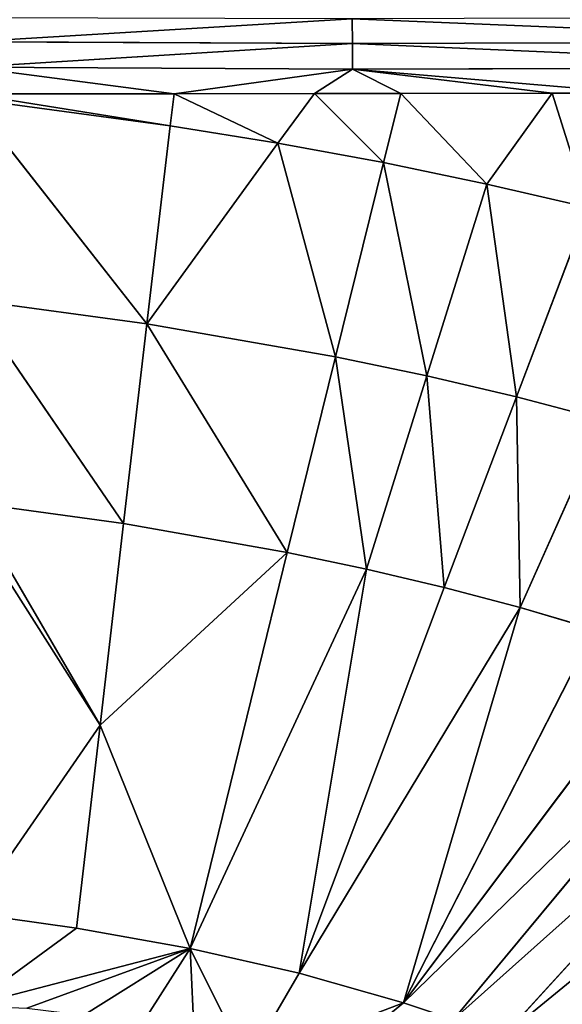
# Model space of a CAD drawing. Extents: x 0 to 500, y 0 to 390.
# Tile 616 of 656: x 252 to 271, y 225 to 259. Entities that reach past the tile are written whole.
import ezdxf

# ---------------------------------------------------------------- set-up
doc = ezdxf.new("R2010")
doc.units = 0
doc.header["$LTSCALE"] = 25.4
doc.layers.get('0').update_dxf_attribs({"linetype": 'CONTINUOUS'})

# ---------------------------------------------------------------- blocks, each defined once
blk = doc.blocks.new('ATLANTA505_-_S_STL')
at = {"color": 0}
for p, q in [((250.052, 27.808, 131.279), (263.445, 28.264, 130.47)), ((250.052, 27.808, 131.279), (263.445, 28.264, 130.47)), ((263.449, 27.818, 131.336), (263.445, 28.264, 130.47)), ((263.449, 27.818, 131.336), (263.445, 28.264, 130.47)), ((283.076, 28.045, 131.286), (263.449, 27.818, 131.336)), ((283.076, 28.045, 131.286), (263.449, 27.818, 131.336)), ((263.449, 27.818, 131.336), (250.052, 27.808, 131.279)), ((250.052, 27.504, 132.174), (263.449, 27.818, 131.336)), ((250.052, 27.504, 132.174), (263.449, 27.818, 131.336)), ((263.449, 27.818, 131.336), (250.052, 27.808, 131.279)), ((263.452, 27.524, 132.239), (263.449, 27.818, 131.336)), ((263.452, 27.524, 132.239), (263.449, 27.818, 131.336)), ((283.085, 27.751, 132.188), (263.452, 27.524, 132.239)), ((283.085, 27.751, 132.188), (263.452, 27.524, 132.239)), ((263.452, 27.524, 132.239), (250.052, 27.504, 132.174)), ((263.452, 27.524, 132.239), (250.052, 27.504, 132.174)), ((257.201, 27.355, 133.102), (250.052, 27.504, 132.174)), ((257.201, 27.355, 133.102), (250.052, 27.504, 132.174)), ((250.052, 27.344, 133.105), (257.201, 27.355, 133.102)), ((250.052, 27.344, 133.105), (257.201, 27.355, 133.102)), ((256.244, 26.69, 141.174), (250.052, 27.328, 133.286)), ((256.244, 26.69, 141.174), (250.052, 27.328, 133.286)), ((257.058, 27.253, 134.228), (250.052, 27.328, 133.286)), ((257.058, 27.253, 134.228), (250.052, 27.328, 133.286)), ((257.201, 27.355, 133.102), (257.058, 27.253, 134.228)), ((257.201, 27.355, 133.102), (257.058, 27.253, 134.228)), ((263.452, 27.524, 132.239), (257.201, 27.355, 133.102)), ((263.452, 27.524, 132.239), (257.201, 27.355, 133.102)), ((257.201, 27.355, 133.102), (262.124, 27.375, 133.097)), ((257.201, 27.355, 133.102), (262.124, 27.375, 133.097)), ((262.124, 27.375, 133.097), (260.832, 27.213, 134.839)), ((262.124, 27.375, 133.097), (260.832, 27.213, 134.839)), ((262.124, 27.375, 133.097), (263.452, 27.524, 132.239)), ((262.124, 27.375, 133.097), (263.452, 27.524, 132.239)), ((262.124, 27.375, 133.097), (265.149, 27.393, 133.092)), ((262.124, 27.375, 133.097), (265.149, 27.393, 133.092)), ((265.149, 27.393, 133.092), (263.452, 27.524, 132.239)), ((270.451, 27.437, 133.081), (263.452, 27.524, 132.239)), ((265.149, 27.393, 133.092), (263.452, 27.524, 132.239)), ((270.451, 27.437, 133.081), (263.452, 27.524, 132.239)), ((273.265, 27.466, 133.074), (263.452, 27.524, 132.239)), ((273.265, 27.466, 133.074), (263.452, 27.524, 132.239)), ((265.149, 27.393, 133.092), (264.534, 27.175, 135.519)), ((265.149, 27.393, 133.092), (264.534, 27.175, 135.519)), ((265.149, 27.393, 133.092), (270.451, 27.437, 133.081)), ((265.149, 27.393, 133.092), (270.451, 27.437, 133.081)), ((270.451, 27.437, 133.081), (268.163, 27.137, 136.27)), ((270.451, 27.437, 133.081), (268.163, 27.137, 136.27)), ((270.451, 27.437, 133.081), (273.265, 27.466, 133.074)), ((270.451, 27.437, 133.081), (273.265, 27.466, 133.074)), ((256.244, 26.69, 141.174), (257.058, 27.253, 134.228)), ((256.244, 26.69, 141.174), (257.058, 27.253, 134.228)), ((260.832, 27.213, 134.839), (256.244, 26.69, 141.174)), ((260.832, 27.213, 134.839), (256.244, 26.69, 141.174)), ((260.832, 27.213, 134.839), (257.058, 27.253, 134.228)), ((260.832, 27.213, 134.839), (257.058, 27.253, 134.228)), ((264.534, 27.175, 135.519), (260.832, 27.213, 134.839)), ((260.832, 27.213, 134.839), (262.851, 26.631, 142.327)), ((264.534, 27.175, 135.519), (260.832, 27.213, 134.839)), ((260.832, 27.213, 134.839), (262.851, 26.631, 142.327)), ((264.534, 27.175, 135.519), (262.851, 26.631, 142.327)), ((264.534, 27.175, 135.519), (262.851, 26.631, 142.327)), ((266.058, 26.603, 142.998), (264.534, 27.175, 135.519)), ((268.163, 27.137, 136.27), (264.534, 27.175, 135.519)), ((266.058, 26.603, 142.998), (264.534, 27.175, 135.519)), ((268.163, 27.137, 136.27), (264.534, 27.175, 135.519)), ((268.163, 27.137, 136.27), (266.058, 26.603, 142.998)), ((268.163, 27.137, 136.27), (266.058, 26.603, 142.998)), ((271.714, 27.1, 137.097), (268.163, 27.137, 136.27)), ((269.196, 26.576, 143.734), (268.163, 27.137, 136.27)), ((271.714, 27.1, 137.097), (268.163, 27.137, 136.27)), ((269.196, 26.576, 143.734), (268.163, 27.137, 136.27)), ((271.714, 27.1, 137.097), (269.196, 26.576, 143.734)), ((271.714, 27.1, 137.097), (269.196, 26.576, 143.734)), ((255.426, 26.221, 148.184), (250.052, 26.745, 140.329)), ((250.052, 26.745, 140.329), (256.244, 26.69, 141.174)), ((250.052, 26.745, 140.329), (256.244, 26.69, 141.174)), ((255.426, 26.221, 148.184), (250.052, 26.745, 140.329)), ((256.244, 26.69, 141.174), (255.426, 26.221, 148.184)), ((256.244, 26.69, 141.174), (255.426, 26.221, 148.184)), ((261.161, 26.18, 149.196), (256.244, 26.69, 141.174)), ((262.851, 26.631, 142.327), (256.244, 26.69, 141.174)), ((261.161, 26.18, 149.196), (256.244, 26.69, 141.174)), ((262.851, 26.631, 142.327), (256.244, 26.69, 141.174)), ((262.851, 26.631, 142.327), (261.161, 26.18, 149.196)), ((262.851, 26.631, 142.327), (261.161, 26.18, 149.196)), ((266.058, 26.603, 142.998), (262.851, 26.631, 142.327)), ((262.851, 26.631, 142.327), (263.944, 26.16, 149.782)), ((266.058, 26.603, 142.998), (262.851, 26.631, 142.327)), ((262.851, 26.631, 142.327), (263.944, 26.16, 149.782)), ((266.058, 26.603, 142.998), (263.944, 26.16, 149.782)), ((266.058, 26.603, 142.998), (263.944, 26.16, 149.782)), ((266.669, 26.14, 150.426), (266.058, 26.603, 142.998)), ((269.196, 26.576, 143.734), (266.058, 26.603, 142.998)), ((266.669, 26.14, 150.426), (266.058, 26.603, 142.998)), ((269.196, 26.576, 143.734), (266.058, 26.603, 142.998)), ((250.052, 26.261, 147.441), (255.426, 26.221, 148.184)), ((250.052, 26.261, 147.441), (255.426, 26.221, 148.184)), ((250.052, 26.261, 147.441), (254.605, 25.841, 155.254)), ((250.052, 26.261, 147.441), (254.605, 25.841, 155.254)), ((269.196, 26.576, 143.734), (266.669, 26.14, 150.426)), ((269.196, 26.576, 143.734), (266.669, 26.14, 150.426)), ((269.33, 26.122, 151.131), (269.196, 26.576, 143.734)), ((272.262, 26.55, 144.54), (269.196, 26.576, 143.734)), ((269.33, 26.122, 151.131), (269.196, 26.576, 143.734)), ((272.262, 26.55, 144.54), (269.196, 26.576, 143.734)), ((272.262, 26.55, 144.54), (269.33, 26.122, 151.131)), ((272.262, 26.55, 144.54), (269.33, 26.122, 151.131)), ((250.052, 26.221, 148.092), (254.605, 25.841, 155.254)), ((250.052, 26.221, 148.092), (254.605, 25.841, 155.254)), ((254.605, 25.841, 155.254), (255.426, 26.221, 148.184)), ((254.605, 25.841, 155.254), (255.426, 26.221, 148.184)), ((261.161, 26.18, 149.196), (254.605, 25.841, 155.254)), ((261.161, 26.18, 149.196), (254.605, 25.841, 155.254)), ((261.161, 26.18, 149.196), (255.426, 26.221, 148.184)), ((261.161, 26.18, 149.196), (255.426, 26.221, 148.184)), ((257.763, 25.525, 163.095), (261.161, 26.18, 149.196)), ((257.763, 25.525, 163.095), (261.161, 26.18, 149.196)), ((263.944, 26.16, 149.782), (257.763, 25.525, 163.095)), ((263.944, 26.16, 149.782), (257.763, 25.525, 163.095)), ((263.944, 26.16, 149.782), (261.161, 26.18, 149.196)), ((263.944, 26.16, 149.782), (261.161, 26.18, 149.196)), ((263.944, 26.16, 149.782), (261.587, 25.508, 163.961)), ((263.944, 26.16, 149.782), (261.587, 25.508, 163.961)), ((261.587, 25.508, 163.961), (266.669, 26.14, 150.426)), ((261.587, 25.508, 163.961), (266.669, 26.14, 150.426)), ((269.33, 26.122, 151.131), (261.587, 25.508, 163.961)), ((269.33, 26.122, 151.131), (261.587, 25.508, 163.961)), ((266.669, 26.14, 150.426), (263.944, 26.16, 149.782)), ((266.669, 26.14, 150.426), (263.944, 26.16, 149.782)), ((265.237, 25.492, 164.994), (269.33, 26.122, 151.131)), ((265.237, 25.492, 164.994), (269.33, 26.122, 151.131)), ((271.926, 26.104, 151.897), (265.237, 25.492, 164.994)), ((271.926, 26.104, 151.897), (265.237, 25.492, 164.994)), ((274.452, 26.086, 152.729), (265.237, 25.492, 164.994)), ((274.452, 26.086, 152.729), (265.237, 25.492, 164.994)), ((269.33, 26.122, 151.131), (266.669, 26.14, 150.426)), ((269.33, 26.122, 151.131), (266.669, 26.14, 150.426)), ((276.906, 26.07, 153.629), (266.992, 25.485, 165.577)), ((276.906, 26.07, 153.629), (266.992, 25.485, 165.577)), ((279.284, 26.054, 154.6), (268.696, 25.477, 166.207)), ((279.284, 26.054, 154.6), (268.696, 25.477, 166.207)), ((271.926, 26.104, 151.897), (269.33, 26.122, 151.131)), ((271.926, 26.104, 151.897), (269.33, 26.122, 151.131)), ((254.605, 25.841, 155.254), (250.052, 25.559, 161.852)), ((254.605, 25.841, 155.254), (250.052, 25.559, 161.852)), ((253.782, 25.542, 162.38), (254.605, 25.841, 155.254)), ((253.782, 25.542, 162.38), (254.605, 25.841, 155.254)), ((257.763, 25.525, 163.095), (254.605, 25.841, 155.254)), ((257.763, 25.525, 163.095), (254.605, 25.841, 155.254)), ((253.782, 25.542, 162.38), (250.052, 25.559, 161.852)), ((253.782, 25.542, 162.38), (250.052, 25.559, 161.852)), ((257.763, 25.525, 163.095), (253.782, 25.542, 162.38)), ((257.763, 25.525, 163.095), (253.782, 25.542, 162.38)), ((257.763, 25.525, 163.095), (254.038, 25.439, 165.43)), ((257.763, 25.525, 163.095), (254.038, 25.439, 165.43)), ((257.916, 25.416, 166.389), (257.763, 25.525, 163.095)), ((257.916, 25.416, 166.389), (257.763, 25.525, 163.095)), ((259.755, 25.401, 167.094), (257.763, 25.525, 163.095)), ((261.587, 25.508, 163.961), (257.763, 25.525, 163.095)), ((259.755, 25.401, 167.094), (257.763, 25.525, 163.095)), ((261.587, 25.508, 163.961), (257.763, 25.525, 163.095)), ((259.755, 25.401, 167.094), (261.587, 25.508, 163.961)), ((259.755, 25.401, 167.094), (261.587, 25.508, 163.961)), ((265.237, 25.492, 164.994), (261.587, 25.508, 163.961)), ((265.237, 25.492, 164.994), (261.587, 25.508, 163.961)), ((261.591, 25.382, 167.977), (265.237, 25.492, 164.994)), ((261.591, 25.382, 167.977), (265.237, 25.492, 164.994)), ((266.992, 25.485, 165.577), (265.237, 25.492, 164.994)), ((266.992, 25.485, 165.577), (265.237, 25.492, 164.994))]:
    blk.add_line(p, q, dxfattribs=at)
mesh = blk.add_polyface(dxfattribs=at)
corners = [(263.445, 28.264, 130.47), (283.076, 28.045, 131.286), (283.064, 28.491, 130.419), (263.449, 27.818, 131.336)]
mesh.append_faces([[corners[k] for k in face] for face in [(0, 1, 2), (1, 0, 3)]], dxfattribs={"vtx0": -1, "color": 0})
mesh = blk.add_polyface(dxfattribs=at)
corners = [(250.052, 27.808, 131.279), (263.445, 28.264, 130.47), (250.052, 28.248, 130.443)]
mesh.append_faces([[corners[k] for k in face] for face in [(0, 1, 2)]], dxfattribs={"color": 0})
mesh = blk.add_polyface(dxfattribs=at)
corners = [(263.449, 27.818, 131.336), (263.445, 28.264, 130.47), (250.052, 27.808, 131.279)]
mesh.append_faces([[corners[k] for k in face] for face in [(0, 1, 2)]], dxfattribs={"color": 0})
mesh = blk.add_polyface(dxfattribs=at)
corners = [(263.449, 27.818, 131.336), (283.085, 27.751, 132.188), (283.076, 28.045, 131.286), (263.452, 27.524, 132.239)]
mesh.append_faces([[corners[k] for k in face] for face in [(0, 1, 2), (1, 0, 3)]], dxfattribs={"vtx0": -1, "color": 0})
mesh = blk.add_polyface(dxfattribs=at)
corners = [(250.052, 27.504, 132.174), (263.449, 27.818, 131.336), (250.052, 27.808, 131.279)]
mesh.append_faces([[corners[k] for k in face] for face in [(0, 1, 2)]], dxfattribs={"color": 0})
mesh = blk.add_polyface(dxfattribs=at)
corners = [(263.452, 27.524, 132.239), (263.449, 27.818, 131.336), (250.052, 27.504, 132.174)]
mesh.append_faces([[corners[k] for k in face] for face in [(0, 1, 2)]], dxfattribs={"color": 0})
mesh = blk.add_polyface(dxfattribs=at)
corners = [(273.265, 27.466, 133.074), (283.085, 27.751, 132.188), (263.452, 27.524, 132.239)]
mesh.append_faces([[corners[k] for k in face] for face in [(0, 1, 2)]], dxfattribs={"color": 0})
mesh = blk.add_polyface(dxfattribs=at)
corners = [(257.201, 27.355, 133.102), (263.452, 27.524, 132.239), (250.052, 27.504, 132.174)]
mesh.append_faces([[corners[k] for k in face] for face in [(0, 1, 2)]], dxfattribs={"color": 0})
mesh = blk.add_polyface(dxfattribs=at)
corners = [(250.052, 27.344, 133.105), (257.201, 27.355, 133.102), (250.052, 27.504, 132.174)]
mesh.append_faces([[corners[k] for k in face] for face in [(0, 1, 2)]], dxfattribs={"color": 0})
mesh = blk.add_polyface(dxfattribs=at)
corners = [(250.052, 27.344, 133.105), (257.058, 27.253, 134.228), (257.201, 27.355, 133.102), (250.052, 27.328, 133.286)]
mesh.append_faces([[corners[k] for k in face] for face in [(0, 1, 2), (1, 0, 3)]], dxfattribs={"vtx0": -1, "color": 0})
mesh = blk.add_polyface(dxfattribs=at)
corners = [(256.244, 26.69, 141.174), (250.052, 27.328, 133.286), (250.052, 26.745, 140.329)]
mesh.append_faces([[corners[k] for k in face] for face in [(0, 1, 2)]], dxfattribs={"color": 0})
mesh = blk.add_polyface(dxfattribs=at)
corners = [(256.244, 26.69, 141.174), (257.058, 27.253, 134.228), (250.052, 27.328, 133.286)]
mesh.append_faces([[corners[k] for k in face] for face in [(0, 1, 2)]], dxfattribs={"color": 0})
mesh = blk.add_polyface(dxfattribs=at)
corners = [(257.201, 27.355, 133.102), (260.832, 27.213, 134.839), (262.124, 27.375, 133.097), (257.058, 27.253, 134.228)]
mesh.append_faces([[corners[k] for k in face] for face in [(0, 1, 2), (1, 0, 3)]], dxfattribs={"vtx0": -1, "color": 0})
mesh = blk.add_polyface(dxfattribs=at)
corners = [(257.201, 27.355, 133.102), (262.124, 27.375, 133.097), (263.452, 27.524, 132.239)]
mesh.append_faces([[corners[k] for k in face] for face in [(0, 1, 2)]], dxfattribs={"color": 0})
mesh = blk.add_polyface(dxfattribs=at)
corners = [(262.124, 27.375, 133.097), (264.534, 27.175, 135.519), (265.149, 27.393, 133.092), (260.832, 27.213, 134.839)]
mesh.append_faces([[corners[k] for k in face] for face in [(0, 1, 2), (1, 0, 3)]], dxfattribs={"vtx0": -1, "color": 0})
mesh = blk.add_polyface(dxfattribs=at)
corners = [(262.124, 27.375, 133.097), (265.149, 27.393, 133.092), (263.452, 27.524, 132.239)]
mesh.append_faces([[corners[k] for k in face] for face in [(0, 1, 2)]], dxfattribs={"color": 0})
mesh = blk.add_polyface(dxfattribs=at)
corners = [(265.149, 27.393, 133.092), (270.451, 27.437, 133.081), (263.452, 27.524, 132.239)]
mesh.append_faces([[corners[k] for k in face] for face in [(0, 1, 2)]], dxfattribs={"color": 0})
mesh = blk.add_polyface(dxfattribs=at)
corners = [(270.451, 27.437, 133.081), (273.265, 27.466, 133.074), (263.452, 27.524, 132.239)]
mesh.append_faces([[corners[k] for k in face] for face in [(0, 1, 2)]], dxfattribs={"color": 0})
mesh = blk.add_polyface(dxfattribs=at)
corners = [(265.149, 27.393, 133.092), (268.163, 27.137, 136.27), (270.451, 27.437, 133.081), (264.534, 27.175, 135.519)]
mesh.append_faces([[corners[k] for k in face] for face in [(0, 1, 2), (1, 0, 3)]], dxfattribs={"vtx0": -1, "color": 0})
mesh = blk.add_polyface(dxfattribs=at)
corners = [(270.451, 27.437, 133.081), (271.714, 27.1, 137.097), (273.265, 27.466, 133.074), (268.163, 27.137, 136.27)]
mesh.append_faces([[corners[k] for k in face] for face in [(0, 1, 2), (1, 0, 3)]], dxfattribs={"vtx0": -1, "color": 0})
mesh = blk.add_polyface(dxfattribs=at)
corners = [(256.244, 26.69, 141.174), (260.832, 27.213, 134.839), (257.058, 27.253, 134.228)]
mesh.append_faces([[corners[k] for k in face] for face in [(0, 1, 2)]], dxfattribs={"color": 0})
mesh = blk.add_polyface(dxfattribs=at)
corners = [(262.851, 26.631, 142.327), (260.832, 27.213, 134.839), (256.244, 26.69, 141.174)]
mesh.append_faces([[corners[k] for k in face] for face in [(0, 1, 2)]], dxfattribs={"color": 0})
mesh = blk.add_polyface(dxfattribs=at)
corners = [(262.851, 26.631, 142.327), (264.534, 27.175, 135.519), (260.832, 27.213, 134.839)]
mesh.append_faces([[corners[k] for k in face] for face in [(0, 1, 2)]], dxfattribs={"color": 0})
mesh = blk.add_polyface(dxfattribs=at)
corners = [(266.058, 26.603, 142.998), (264.534, 27.175, 135.519), (262.851, 26.631, 142.327)]
mesh.append_faces([[corners[k] for k in face] for face in [(0, 1, 2)]], dxfattribs={"color": 0})
mesh = blk.add_polyface(dxfattribs=at)
corners = [(266.058, 26.603, 142.998), (268.163, 27.137, 136.27), (264.534, 27.175, 135.519)]
mesh.append_faces([[corners[k] for k in face] for face in [(0, 1, 2)]], dxfattribs={"color": 0})
mesh = blk.add_polyface(dxfattribs=at)
corners = [(269.196, 26.576, 143.734), (268.163, 27.137, 136.27), (266.058, 26.603, 142.998)]
mesh.append_faces([[corners[k] for k in face] for face in [(0, 1, 2)]], dxfattribs={"color": 0})
mesh = blk.add_polyface(dxfattribs=at)
corners = [(269.196, 26.576, 143.734), (271.714, 27.1, 137.097), (268.163, 27.137, 136.27)]
mesh.append_faces([[corners[k] for k in face] for face in [(0, 1, 2)]], dxfattribs={"color": 0})
mesh = blk.add_polyface(dxfattribs=at)
corners = [(272.262, 26.55, 144.54), (271.714, 27.1, 137.097), (269.196, 26.576, 143.734)]
mesh.append_faces([[corners[k] for k in face] for face in [(0, 1, 2)]], dxfattribs={"color": 0})
mesh = blk.add_polyface(dxfattribs=at)
corners = [(255.426, 26.221, 148.184), (250.052, 26.745, 140.329), (250.052, 26.261, 147.441)]
mesh.append_faces([[corners[k] for k in face] for face in [(0, 1, 2)]], dxfattribs={"color": 0})
mesh = blk.add_polyface(dxfattribs=at)
corners = [(255.426, 26.221, 148.184), (256.244, 26.69, 141.174), (250.052, 26.745, 140.329)]
mesh.append_faces([[corners[k] for k in face] for face in [(0, 1, 2)]], dxfattribs={"color": 0})
mesh = blk.add_polyface(dxfattribs=at)
corners = [(261.161, 26.18, 149.196), (256.244, 26.69, 141.174), (255.426, 26.221, 148.184)]
mesh.append_faces([[corners[k] for k in face] for face in [(0, 1, 2)]], dxfattribs={"color": 0})
mesh = blk.add_polyface(dxfattribs=at)
corners = [(261.161, 26.18, 149.196), (262.851, 26.631, 142.327), (256.244, 26.69, 141.174)]
mesh.append_faces([[corners[k] for k in face] for face in [(0, 1, 2)]], dxfattribs={"color": 0})
mesh = blk.add_polyface(dxfattribs=at)
corners = [(263.944, 26.16, 149.782), (262.851, 26.631, 142.327), (261.161, 26.18, 149.196)]
mesh.append_faces([[corners[k] for k in face] for face in [(0, 1, 2)]], dxfattribs={"color": 0})
mesh = blk.add_polyface(dxfattribs=at)
corners = [(263.944, 26.16, 149.782), (266.058, 26.603, 142.998), (262.851, 26.631, 142.327)]
mesh.append_faces([[corners[k] for k in face] for face in [(0, 1, 2)]], dxfattribs={"color": 0})
mesh = blk.add_polyface(dxfattribs=at)
corners = [(266.669, 26.14, 150.426), (266.058, 26.603, 142.998), (263.944, 26.16, 149.782)]
mesh.append_faces([[corners[k] for k in face] for face in [(0, 1, 2)]], dxfattribs={"color": 0})
mesh = blk.add_polyface(dxfattribs=at)
corners = [(266.669, 26.14, 150.426), (269.196, 26.576, 143.734), (266.058, 26.603, 142.998)]
mesh.append_faces([[corners[k] for k in face] for face in [(0, 1, 2)]], dxfattribs={"color": 0})
mesh = blk.add_polyface(dxfattribs=at)
corners = [(254.605, 25.841, 155.254), (255.426, 26.221, 148.184), (250.052, 26.261, 147.441)]
mesh.append_faces([[corners[k] for k in face] for face in [(0, 1, 2)]], dxfattribs={"color": 0})
mesh = blk.add_polyface(dxfattribs=at)
corners = [(254.605, 25.841, 155.254), (250.052, 26.261, 147.441), (250.052, 26.221, 148.092)]
mesh.append_faces([[corners[k] for k in face] for face in [(0, 1, 2)]], dxfattribs={"color": 0})
mesh = blk.add_polyface(dxfattribs=at)
corners = [(269.33, 26.122, 151.131), (269.196, 26.576, 143.734), (266.669, 26.14, 150.426)]
mesh.append_faces([[corners[k] for k in face] for face in [(0, 1, 2)]], dxfattribs={"color": 0})
mesh = blk.add_polyface(dxfattribs=at)
corners = [(269.33, 26.122, 151.131), (272.262, 26.55, 144.54), (269.196, 26.576, 143.734)]
mesh.append_faces([[corners[k] for k in face] for face in [(0, 1, 2)]], dxfattribs={"color": 0})
mesh = blk.add_polyface(dxfattribs=at)
corners = [(271.926, 26.104, 151.897), (272.262, 26.55, 144.54), (269.33, 26.122, 151.131)]
mesh.append_faces([[corners[k] for k in face] for face in [(0, 1, 2)]], dxfattribs={"color": 0})
mesh = blk.add_polyface(dxfattribs=at)
corners = [(250.052, 25.559, 161.852), (254.605, 25.841, 155.254), (250.052, 26.221, 148.092)]
mesh.append_faces([[corners[k] for k in face] for face in [(0, 1, 2)]], dxfattribs={"color": 0})
mesh = blk.add_polyface(dxfattribs=at)
corners = [(254.605, 25.841, 155.254), (261.161, 26.18, 149.196), (255.426, 26.221, 148.184)]
mesh.append_faces([[corners[k] for k in face] for face in [(0, 1, 2)]], dxfattribs={"color": 0})
mesh = blk.add_polyface(dxfattribs=at)
corners = [(257.763, 25.525, 163.095), (261.161, 26.18, 149.196), (254.605, 25.841, 155.254)]
mesh.append_faces([[corners[k] for k in face] for face in [(0, 1, 2)]], dxfattribs={"color": 0})
mesh = blk.add_polyface(dxfattribs=at)
corners = [(257.763, 25.525, 163.095), (263.944, 26.16, 149.782), (261.161, 26.18, 149.196)]
mesh.append_faces([[corners[k] for k in face] for face in [(0, 1, 2)]], dxfattribs={"color": 0})
mesh = blk.add_polyface(dxfattribs=at)
corners = [(261.587, 25.508, 163.961), (263.944, 26.16, 149.782), (257.763, 25.525, 163.095)]
mesh.append_faces([[corners[k] for k in face] for face in [(0, 1, 2)]], dxfattribs={"color": 0})
mesh = blk.add_polyface(dxfattribs=at)
corners = [(261.587, 25.508, 163.961), (266.669, 26.14, 150.426), (263.944, 26.16, 149.782)]
mesh.append_faces([[corners[k] for k in face] for face in [(0, 1, 2)]], dxfattribs={"color": 0})
mesh = blk.add_polyface(dxfattribs=at)
corners = [(261.587, 25.508, 163.961), (269.33, 26.122, 151.131), (266.669, 26.14, 150.426)]
mesh.append_faces([[corners[k] for k in face] for face in [(0, 1, 2)]], dxfattribs={"color": 0})
mesh = blk.add_polyface(dxfattribs=at)
corners = [(265.237, 25.492, 164.994), (269.33, 26.122, 151.131), (261.587, 25.508, 163.961)]
mesh.append_faces([[corners[k] for k in face] for face in [(0, 1, 2)]], dxfattribs={"color": 0})
mesh = blk.add_polyface(dxfattribs=at)
corners = [(265.237, 25.492, 164.994), (271.926, 26.104, 151.897), (269.33, 26.122, 151.131)]
mesh.append_faces([[corners[k] for k in face] for face in [(0, 1, 2)]], dxfattribs={"color": 0})
mesh = blk.add_polyface(dxfattribs=at)
corners = [(265.237, 25.492, 164.994), (274.452, 26.086, 152.729), (271.926, 26.104, 151.897)]
mesh.append_faces([[corners[k] for k in face] for face in [(0, 1, 2)]], dxfattribs={"color": 0})
mesh = blk.add_polyface(dxfattribs=at)
corners = [(265.237, 25.492, 164.994), (276.906, 26.07, 153.629), (274.452, 26.086, 152.729), (266.992, 25.485, 165.577)]
mesh.append_faces([[corners[k] for k in face] for face in [(0, 1, 2), (1, 0, 3)]], dxfattribs={"vtx0": -1, "color": 0})
mesh = blk.add_polyface(dxfattribs=at)
corners = [(266.992, 25.485, 165.577), (279.284, 26.054, 154.6), (276.906, 26.07, 153.629), (268.696, 25.477, 166.207)]
mesh.append_faces([[corners[k] for k in face] for face in [(0, 1, 2), (1, 0, 3)]], dxfattribs={"vtx0": -1, "color": 0})
mesh = blk.add_polyface(dxfattribs=at)
corners = [(268.696, 25.477, 166.207), (281.583, 26.039, 155.644), (279.284, 26.054, 154.6), (270.347, 25.471, 166.886)]
mesh.append_faces([[corners[k] for k in face] for face in [(0, 1, 2), (1, 0, 3)]], dxfattribs={"vtx0": -1, "color": 0})
mesh = blk.add_polyface(dxfattribs=at)
corners = [(270.347, 25.471, 166.886), (283.801, 26.026, 156.763), (281.583, 26.039, 155.644), (271.945, 25.464, 167.616)]
mesh.append_faces([[corners[k] for k in face] for face in [(0, 1, 2), (1, 0, 3)]], dxfattribs={"vtx0": -1, "color": 0})
mesh = blk.add_polyface(dxfattribs=at)
corners = [(253.782, 25.542, 162.38), (254.605, 25.841, 155.254), (250.052, 25.559, 161.852)]
mesh.append_faces([[corners[k] for k in face] for face in [(0, 1, 2)]], dxfattribs={"color": 0})
mesh = blk.add_polyface(dxfattribs=at)
corners = [(257.763, 25.525, 163.095), (254.605, 25.841, 155.254), (253.782, 25.542, 162.38)]
mesh.append_faces([[corners[k] for k in face] for face in [(0, 1, 2)]], dxfattribs={"color": 0})
mesh = blk.add_polyface(dxfattribs=at)
corners = [(250.052, 25.446, 165.103), (253.782, 25.542, 162.38), (250.052, 25.559, 161.852), (257.763, 25.525, 163.095), (252.038, 25.445, 165.185), (254.038, 25.439, 165.43)]
mesh.append_faces([[corners[k] for k in face] for face in [(0, 1, 2), (3, 4, 5)]], dxfattribs={"vtx0": -1, "color": 0})
mesh.append_faces([[corners[k] for k in face] for face in [(1, 0, 3)]], dxfattribs={"vtx0": -1, "vtx1": -1, "color": 0})
mesh.append_faces([[corners[k] for k in face] for face in [(3, 0, 4)]], dxfattribs={"vtx0": -1, "vtx2": -1, "color": 0})
mesh = blk.add_polyface(dxfattribs=at)
corners = [(257.763, 25.525, 163.095), (256.015, 25.429, 165.834), (257.916, 25.416, 166.389), (254.038, 25.439, 165.43)]
mesh.append_faces([[corners[k] for k in face] for face in [(0, 1, 2), (1, 0, 3)]], dxfattribs={"vtx0": -1, "color": 0})
mesh = blk.add_polyface(dxfattribs=at)
corners = [(259.755, 25.401, 167.094), (257.763, 25.525, 163.095), (257.916, 25.416, 166.389)]
mesh.append_faces([[corners[k] for k in face] for face in [(0, 1, 2)]], dxfattribs={"color": 0})
mesh = blk.add_polyface(dxfattribs=at)
corners = [(259.755, 25.401, 167.094), (261.587, 25.508, 163.961), (257.763, 25.525, 163.095)]
mesh.append_faces([[corners[k] for k in face] for face in [(0, 1, 2)]], dxfattribs={"color": 0})
mesh = blk.add_polyface(dxfattribs=at)
corners = [(259.755, 25.401, 167.094), (265.237, 25.492, 164.994), (261.587, 25.508, 163.961), (261.591, 25.382, 167.977)]
mesh.append_faces([[corners[k] for k in face] for face in [(0, 1, 2), (1, 0, 3)]], dxfattribs={"vtx0": -1, "color": 0})
mesh = blk.add_polyface(dxfattribs=at)
corners = [(261.591, 25.382, 167.977), (266.992, 25.485, 165.577), (265.237, 25.492, 164.994), (263.269, 25.363, 168.953)]
mesh.append_faces([[corners[k] for k in face] for face in [(0, 1, 2), (1, 0, 3)]], dxfattribs={"vtx0": -1, "color": 0})

msp = doc.modelspace()

# ---------------------------------------------------------------- block references
at = {"color": 254, "extrusion": (0, -1, 1.11022e-16)}
msp.add_blockref('ATLANTA505_-_S_STL', (-0.149, -0.01, -389.852), dxfattribs=at)

doc.saveas('drawing.dxf')
